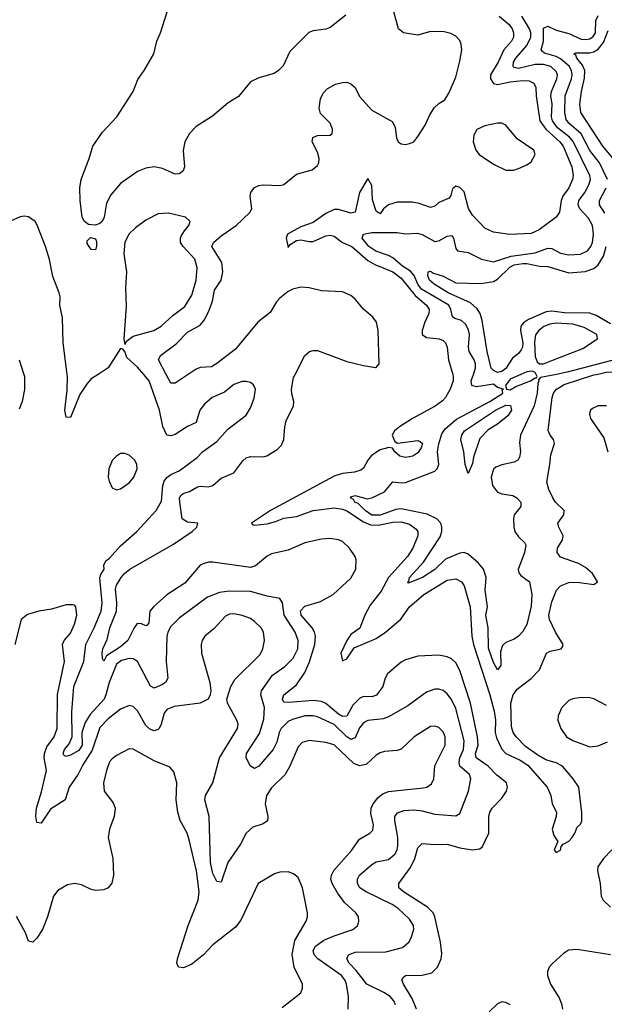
# Model space of a CAD drawing. Header units: inches. Extents: x 1694797 to 1849917, y 907313 to 1017959.
# Tile 491 of 656: x 1775748 to 1778540, y 986993 to 991693. Entities that reach past the tile are written whole.
import ezdxf

# ---------------------------------------------------------------- set-up
doc = ezdxf.new("R2010")
doc.units = ezdxf.units.IN
doc.header["$MEASUREMENT"] = 0
doc.layers.add('B7978', color=7, linetype='Continuous')
doc.layers.add('B7979', color=7, linetype='Continuous')

msp = doc.modelspace()

# ---------------------------------------------------------------- linework, layer by layer
at = {"layer": 'B7978', "color": 5}
for points, elevation in [([(1775767.9, 990000), (1775771.1, 989990), (1775771.5, 989928.5), (1775760.2, 989870), (1775745.5, 989834.5)], 640), ([(1777542.3, 986990), (1777534.2, 987010), (1777516.5, 987030), (1777487.1, 987050), (1777406.1, 987090), (1777355.2, 987155.2), (1777321.9, 987190), (1777309.9, 987210.1), (1777318.5, 987230), (1777350, 987241.6), (1777496.9, 987243.1), (1777576.3, 987263.7), (1777607.1, 987290), (1777617.6, 987310), (1777629.8, 987350), (1777628.7, 987370), (1777610, 987400.4), (1777555.9, 987450), (1777527, 987470), (1777402, 987530), (1777371.6, 987550), (1777360.6, 987570), (1777360.6, 987590), (1777370.6, 987610), (1777430, 987660.5), (1777450, 987673), (1777510, 987685.1), (1777538.7, 987710), (1777549.9, 987730.1), (1777554.1, 987750), (1777553.4, 987790), (1777539.6, 987870), (1777539.9, 987890), (1777552.2, 987907.8), (1777581.8, 987918.2), (1777630, 987921.6), (1777670, 987916.8), (1777730, 987900.7), (1777810, 987894), (1777830, 987893.2), (1777850, 987904.2), (1777891.6, 988010), (1777903.1, 988070), (1777896.5, 988090), (1777850, 988129.8), (1777846.2, 988146.1), (1777850.6, 988170), (1777866.7, 988210), (1777870.6, 988250.6), (1777830, 988405.1), (1777810, 988448.7), (1777790, 988475.1), (1777770, 988491.7), (1777750, 988498), (1777730, 988497.4), (1777690, 988482.4), (1777602.2, 988417.8), (1777510, 988365.2), (1777483.5, 988356.5), (1777410, 988347.9), (1777390, 988337), (1777370, 988313), (1777350, 988265.8), (1777330, 988257.5), (1777310, 988270.7), (1777250, 988328.8), (1777170, 988365.4), (1777150, 988370.4), (1777110, 988370.3), (1777050, 988353.5), (1777030, 988342.7), (1776997.2, 988310), (1776987.3, 988290), (1776975.4, 988244.6), (1776958.3, 988210), (1776890, 988129.7), (1776870, 988118.3), (1776850, 988129.6), (1776829.3, 988169.3), (1776831.1, 988190), (1776893.6, 988286.4), (1776913.6, 988353.6), (1776917.7, 988410), (1776899.9, 988470), (1776902.4, 988490), (1776955.9, 988564.1), (1777014.5, 988605.5), (1777053.8, 988646.2), (1777075.5, 988690), (1777078.4, 988730), (1777063.9, 988770), (1777011.6, 988850), (1777002.7, 988910), (1776991, 988931), (1776930, 988941), (1776850, 988963.6), (1776750, 988965.4), (1776701.4, 988958.6), (1776644.1, 988935.9), (1776510, 988836.5), (1776470, 988796.8), (1776455.1, 988770), (1776450.6, 988749.4), (1776446.9, 988630), (1776454.6, 988550), (1776444.5, 988530), (1776430, 988519.1), (1776390, 988501.8), (1776372.4, 988512.4), (1776310, 988628.9), (1776290, 988642.5), (1776270, 988643.2), (1776234.1, 988634.1), (1776210, 988617.4), (1776174.5, 988530), (1776159.9, 988470), (1776150.8, 988450), (1776083.7, 988376.3), (1776061, 988339), (1776045.4, 988290), (1776046.4, 988230), (1776030, 988205.4), (1775990, 988182.9), (1775970, 988176), (1775960.9, 988180.9), (1775955.1, 988190), (1775962.3, 988210), (1775983.8, 988236.2), (1775999.2, 988270), (1775997.1, 988390), (1776005.9, 988510), (1776054.7, 988630), (1776063.8, 988710), (1776104.3, 988790), (1776136.6, 988870), (1776142.3, 988910), (1776131.1, 989028.9), (1776135.2, 989044.8), (1776151.6, 989070), (1776149.5, 989090), (1776159.7, 989110), (1776177.3, 989122.7), (1776230, 989182), (1776307.1, 989250), (1776400.2, 989350), (1776425.1, 989394.9), (1776432, 989470), (1776437.8, 989490), (1776450, 989508.1), (1776470, 989522.5), (1776510, 989539.3), (1776595.9, 989604.1), (1776621.6, 989630), (1776690, 989678.9), (1776741.6, 989738.4), (1776830, 989805.5), (1776850, 989840.7), (1776867.2, 989887.2), (1776873.5, 989930), (1776865.1, 989950), (1776850, 989961.3), (1776830, 989966.6), (1776810, 989966.3), (1776770, 989951.1), (1776725.3, 989914.7), (1776667.3, 989890), (1776630, 989858), (1776608, 989830), (1776590.4, 989769.6), (1776550, 989751.6), (1776490, 989713), (1776470, 989706.3), (1776450, 989709.6), (1776430.8, 989750.8), (1776415.3, 989830), (1776366.4, 989970), (1776340.2, 990000)], 640), ([(1776122.3, 990000), (1776090, 989978.4), (1776070, 989956.2), (1776035.8, 989904.2), (1775990, 989794), (1775970, 989795.3), (1775963, 989830), (1775974.9, 989925.1), (1775976.5, 989990), (1775975.2, 990000)], 640), ([(1777642.4, 986970), (1777621.6, 987021.5), (1777580.3, 987090), (1777572.6, 987110), (1777578.9, 987121.1), (1777590, 987130.9), (1777670, 987132.5), (1777716, 987144), (1777743.7, 987170), (1777761.1, 987210), (1777763.9, 987236.1), (1777757.7, 987290), (1777731.1, 987410), (1777722.3, 987430), (1777696.2, 987456.2), (1777580.7, 987530), (1777559.3, 987550), (1777558.7, 987570), (1777614.2, 987645.8), (1777634.9, 987690), (1777650, 987740.4), (1777670, 987761.5), (1777730, 987755.5), (1777790, 987758.3), (1777850, 987740.8), (1777910, 987731.2), (1777944.3, 987735.7), (1777956.5, 987743.5), (1777988.5, 987810), (1777988.3, 987890), (1777992.8, 987910), (1778004.2, 987930), (1778050, 987976.8), (1778073, 988010), (1778078.3, 988030), (1778072.6, 988050), (1778026.3, 988086.3), (1777984.7, 988130), (1777927.5, 988170), (1777924, 988190), (1777936.7, 988230), (1777933.7, 988270), (1777900.3, 988430), (1777850, 988586.3), (1777830, 988622.7), (1777810, 988643), (1777790, 988651.9), (1777750, 988659.8), (1777650, 988654.5), (1777590, 988636.8), (1777570, 988627), (1777504.7, 988570), (1777493.8, 988550), (1777481.8, 988510), (1777451.2, 988468.8), (1777430, 988461.1), (1777390, 988462.5), (1777370, 988452.9), (1777338.2, 988421.8), (1777310, 988369.2), (1777290, 988366.9), (1777270, 988378.1), (1777210, 988429.5), (1777190, 988439), (1777150, 988444.1), (1777033.4, 988433.4), (1777010, 988435.1), (1777002.3, 988450), (1777009.3, 988470), (1777070, 988517.6), (1777110, 988576.6), (1777132.5, 988627.5), (1777158.2, 988710), (1777161.3, 988750), (1777156, 988770), (1777144.6, 988790), (1777092.7, 988850), (1777089.1, 988870.9), (1777110, 988893), (1777184, 988916), (1777245, 988950), (1777330, 989027.8), (1777352.9, 989070), (1777355.4, 989115.4), (1777350.4, 989130.4), (1777322.9, 989170), (1777290, 989201.7), (1777270, 989211.1), (1777230, 989216.8), (1777190, 989213.3), (1777110, 989195.7), (1777030, 989161.4), (1776950, 989142.9), (1776930, 989132.7), (1776873.9, 989086.1), (1776850, 989077.9), (1776670, 989103.2), (1776650, 989103.4), (1776623.6, 989096.4), (1776610, 989089.1), (1776536.9, 989003.1), (1776450, 988947.6), (1776387.3, 988890), (1776370.2, 988870), (1776365.4, 988814.6), (1776357.1, 988802.9), (1776350, 988799.2), (1776330, 988809.1), (1776309.4, 988810.6), (1776294.3, 988790), (1776264, 988730), (1776230, 988699.5), (1776162.8, 988657.2), (1776150, 988631.8), (1776143.8, 988643.8), (1776141.3, 988670), (1776145.5, 988690), (1776166.2, 988733.8), (1776178.4, 988790), (1776209.6, 988870), (1776211.2, 988908.8), (1776205.7, 988974.3), (1776210, 988994), (1776232.3, 989030), (1776248.7, 989050), (1776274.1, 989070), (1776481.9, 989190), (1776572.3, 989250), (1776594.2, 989270), (1776599.3, 989290), (1776550, 989295.4), (1776524.5, 989310), (1776512.2, 989390), (1776511.7, 989410), (1776517.6, 989422.4), (1776527.9, 989432.1), (1776558.4, 989441.6), (1776597.3, 989462.7), (1776610, 989466.2), (1776650, 989462.7), (1776670, 989469.5), (1776710, 989503.9), (1776770.4, 989529.6), (1776813, 989587), (1776830, 989602), (1776850, 989608.4), (1776910, 989607), (1776928.6, 989611.4), (1776978.1, 989641.9), (1776997.9, 989662.1), (1777008.8, 989690), (1777013.9, 989750), (1777021.3, 989778.7), (1777055.3, 989850), (1777057.1, 989870), (1777047.5, 989907.5), (1777046.5, 989930), (1777055.6, 989984.4), (1777063.6, 990000)], 620), ([(1776552.6, 990000), (1776490, 989957.7), (1776470, 989958.7), (1776448, 990000)], 620), ([(1777815.7, 990000), (1777818.7, 989990), (1777817.5, 989970), (1777804.3, 989930), (1777781.8, 989890), (1777766.4, 989873.6), (1777732.1, 989847.9), (1777624.1, 989790), (1777561.2, 989750), (1777538.3, 989730), (1777527.3, 989710), (1777539.3, 989679.3), (1777551.9, 989671.9), (1777650, 989683.7), (1777660.3, 989680.3), (1777671.2, 989670), (1777666, 989650), (1777650, 989624.8), (1777626, 989610), (1777590, 989603.6), (1777562.8, 989610), (1777540.2, 989630), (1777528.1, 989648.1), (1777510.6, 989650.6), (1777470, 989640.5), (1777427.7, 989612.3), (1777409.9, 989590), (1777390, 989553.1), (1777377.1, 989542.9), (1777346.4, 989533.6), (1777290, 989527.2), (1777250, 989513.6), (1776945.3, 989350), (1776854.2, 989290), (1776862, 989282), (1776870, 989281.1), (1776930, 989286.8), (1776970, 989297.3), (1777010, 989314.4), (1777070, 989321.6), (1777149.4, 989350.6), (1777250, 989363.6), (1777290, 989356.8), (1777310, 989348.7), (1777390, 989296.3), (1777422.6, 989282.6), (1777459.6, 989280.4), (1777530, 989295.3), (1777570, 989295.5), (1777610, 989284.9), (1777641.9, 989261.9), (1777649.2, 989250), (1777649.9, 989230), (1777625, 989170), (1777600.1, 989130), (1777509.5, 989030), (1777474, 988966), (1777420.9, 988899.1), (1777395.4, 988850), (1777372, 988788), (1777330, 988757.9), (1777310.5, 988730), (1777281.6, 988670), (1777290, 988633.3), (1777310, 988642.3), (1777345.6, 988694.4), (1777450, 988740.1), (1777495, 988770), (1777567.9, 988832.1), (1777609.1, 988890), (1777677.6, 988950), (1777790, 989018), (1777830, 989023.4), (1777858, 989010), (1777871.3, 988991.3), (1777898.6, 988890), (1777907.4, 988750), (1777914.7, 988710), (1777993.2, 988470), (1778013.2, 988393.2), (1778020.4, 988350), (1778018.9, 988290), (1778024.5, 988264.5), (1778050, 988211.2), (1778069.5, 988190), (1778138.7, 988158.8), (1778174.7, 988134.7), (1778266.8, 988030), (1778283.9, 987990), (1778291.5, 987950), (1778311.8, 987910), (1778309.7, 987890), (1778290.8, 987830), (1778299.5, 987799.5), (1778318.4, 987770), (1778300.9, 987730), (1778310, 987717.2), (1778330, 987729.4), (1778334.1, 987745.9), (1778343, 987757), (1778370, 987772.3), (1778386.7, 987790), (1778399.6, 987810), (1778410, 987839), (1778426.2, 987853.8), (1778432.6, 987867.4), (1778432.4, 987907.6), (1778417.4, 988030), (1778391.9, 988070), (1778340.7, 988130), (1778310, 988145.2), (1778260.6, 988160.6), (1778222, 988182), (1778164, 988224), (1778118.7, 988270), (1778104.9, 988290), (1778097.1, 988317.1), (1778093.5, 988430), (1778104.6, 988470), (1778123.2, 988496.8), (1778191.3, 988548.7), (1778230.1, 988590), (1778264.5, 988670), (1778281.4, 988678.6), (1778333.4, 988690), (1778339.8, 988700.2), (1778343, 988710), (1778306.5, 988770), (1778278.8, 988830), (1778275.2, 988850), (1778290, 988914.7), (1778311.5, 988970), (1778330, 988991), (1778370, 989006.1), (1778410, 989007.6), (1778490, 988997.6), (1778507.2, 989010), (1778483.5, 989050), (1778450, 989078.8), (1778416.9, 989096.9), (1778330, 989127.5), (1778315.2, 989150), (1778316.8, 989170), (1778340.7, 989210), (1778343.2, 989230), (1778322, 989270), (1778318.2, 989290), (1778347.2, 989330), (1778348.1, 989350), (1778307.5, 989390), (1778293.7, 989410), (1778274.5, 989450), (1778265.4, 989485.4), (1778280.4, 989570), (1778283.8, 989616.2), (1778301.6, 989670), (1778296.6, 989690), (1778281.3, 989710), (1778272.3, 989732.3), (1778290.1, 989890.1), (1778297.2, 989910), (1778312.1, 989930), (1778348.8, 989951.2), (1778490, 989997.2), (1778502.4, 990000)], 580), ([(1778311.6, 990000), (1778234.9, 989985.1), (1778225.4, 989974.6), (1778227.9, 989967.9), (1778223, 989957), (1778218.9, 989910), (1778205.2, 989850), (1778139.8, 989710), (1778134.4, 989674.4), (1778138.8, 989630), (1778135.3, 989604.7), (1778127, 989590), (1778110, 989580.7), (1778050, 989568.5), (1778022.4, 989557.6), (1778010, 989547.1), (1777998.8, 989510), (1778005.8, 989470), (1778030, 989437.8), (1778050, 989430.1), (1778102.6, 989422.6), (1778122.7, 989410), (1778141.5, 989390), (1778141.6, 989370), (1778110.1, 989330), (1778105.9, 989310), (1778107.8, 989270), (1778113.3, 989250), (1778130, 989224.1), (1778158.2, 989198.2), (1778164.7, 989184.7), (1778158.6, 989150), (1778129.1, 989069.1), (1778132.2, 989052.2), (1778140.4, 989040.4), (1778182, 989010), (1778194.5, 988950), (1778190, 988894), (1778170, 988806.6), (1778150, 988772), (1778130, 988749.7), (1778110, 988735.6), (1778070, 988719.5), (1778054, 988706), (1778044.4, 988675.6), (1778044.9, 988610), (1778030, 988589.6), (1778010, 988624.2), (1777987, 988693), (1777985.1, 988790), (1777974.7, 988850), (1777981.4, 988890), (1777970.6, 988970), (1777975.3, 989030), (1777962.2, 989070), (1777939.3, 989099.3), (1777890, 989142.4), (1777870, 989149.3), (1777850, 989146.7), (1777782.1, 989117.9), (1777730, 989069.4), (1777671.8, 989030), (1777603.9, 989003.9), (1777602, 989010), (1777606.5, 989013.5), (1777609, 989030), (1777675.9, 989104.1), (1777755.9, 989224.1), (1777764.1, 989250), (1777764.7, 989270), (1777758.4, 989290), (1777740.3, 989310), (1777693.4, 989333.4), (1777570, 989358.7), (1777544.2, 989355.8), (1777470, 989327.9), (1777430, 989327.7), (1777397.3, 989350), (1777363.6, 989383.6), (1777348.9, 989390), (1777342.6, 989402.6), (1777327.8, 989410), (1777330, 989414.8), (1777350, 989422), (1777406.8, 989406.8), (1777430, 989411.1), (1777490, 989438.8), (1777530, 989487.7), (1777570, 989482.2), (1777590, 989484.2), (1777730, 989537.7), (1777742.3, 989550), (1777749.2, 989570), (1777743.1, 989630), (1777749.1, 989669.1), (1777764.3, 989715.7), (1777779.7, 989740.3), (1777834.3, 989785.7), (1777992.7, 989870), (1778055.3, 989910), (1778052.3, 989927.7), (1778058, 989930), (1778030, 989936.8), (1778010, 989952.7), (1777930, 989939.9), (1777906.8, 989946.8), (1777904.5, 989970), (1777914.4, 990000)], 560), ([(1778141.9, 990000), (1778090, 989976.6), (1778067.5, 989947.5), (1778072.2, 989930), (1778090, 989925.7), (1778117.5, 989942.5), (1778187, 989970), (1778210, 989984), (1778216.5, 989983.5), (1778219, 989990), (1778214, 990000)], 560), ([(1778550, 989850.4), (1778510.1, 989849.9), (1778482.9, 989837.2), (1778474.3, 989830), (1778468.6, 989811.4), (1778473.8, 989790), (1778537.8, 989697.8), (1778556.3, 989630)], 620), ([(1777317.2, 986970), (1777318.8, 987030), (1777309.1, 987090), (1777300.5, 987110), (1777284.9, 987130), (1777171.3, 987210), (1777153.6, 987230), (1777149.9, 987250), (1777160.2, 987270), (1777201, 987299), (1777250, 987320.4), (1777339.6, 987350), (1777363.5, 987370), (1777368.3, 987390), (1777365.4, 987410), (1777354, 987430), (1777298.5, 987478.5), (1777265.8, 987525.8), (1777240.2, 987570), (1777233.7, 987590), (1777236.8, 987610), (1777248.8, 987631.2), (1777332.8, 987727.2), (1777370, 987781.6), (1777420.5, 987810), (1777435, 987825), (1777438, 987850), (1777424.6, 987904.6), (1777426.8, 987930), (1777435.3, 987950), (1777459.4, 987980.6), (1777482.3, 987997.7), (1777510, 988008.6), (1777674.1, 988025.9), (1777691.8, 988030), (1777714.6, 988045.4), (1777725, 988070), (1777731, 988131), (1777780.5, 988230), (1777779.6, 988270), (1777770, 988293.8), (1777750, 988314.6), (1777730, 988321.4), (1777710, 988319.8), (1777631.7, 988270), (1777570, 988211), (1777550, 988204.2), (1777490, 988200.4), (1777470, 988193.7), (1777450, 988181.7), (1777402.1, 988137.9), (1777370, 988131), (1777343.4, 988143.4), (1777250, 988231.8), (1777210, 988243.7), (1777130, 988252.4), (1777097, 988243), (1777077.7, 988222.3), (1777037.8, 988130), (1777015.2, 988090), (1776950, 988026), (1776927.1, 987990), (1776921, 987950), (1776933.7, 987890), (1776930.9, 987869.1), (1776910, 987854.8), (1776861, 987839), (1776830, 987810.9), (1776801.8, 987758.2), (1776741.4, 987670), (1776710, 987576.9), (1776690, 987578.9), (1776670, 987618), (1776658.5, 987670), (1776653, 987890), (1776631.6, 987970), (1776635.8, 987990), (1776670.4, 988050), (1776702.7, 988170), (1776788.6, 988310), (1776790.9, 988330), (1776785.1, 988350), (1776739.7, 988430), (1776737.4, 988450), (1776756.4, 988510), (1776776.1, 988543.9), (1776896.7, 988663.4), (1776909.8, 988690), (1776916.8, 988730), (1776911.6, 988770), (1776901.8, 988790), (1776870, 988821.1), (1776850, 988834.1), (1776810, 988849.8), (1776770, 988856.8), (1776750, 988855), (1776730, 988846.4), (1776674.6, 988785.4), (1776632.8, 988750), (1776619.6, 988730), (1776613.8, 988710), (1776616.9, 988670), (1776656.5, 988530), (1776660.3, 988490), (1776657.6, 988470), (1776648.5, 988450), (1776610.1, 988429.9), (1776485.8, 988414.2), (1776450, 988400.8), (1776437.5, 988382.5), (1776423.9, 988330), (1776414.3, 988310), (1776410, 988304.5), (1776390, 988298.3), (1776370, 988305.9), (1776350, 988324.2), (1776310, 988393.3), (1776290, 988415.1), (1776270, 988419.8), (1776230, 988402.2), (1776170, 988355.8), (1776130, 988314.4), (1776094.2, 988205.8), (1776050, 988137), (1776027.5, 988092.5), (1775984.7, 988030), (1775964.9, 987970), (1775894.9, 987925.1), (1775850, 987858), (1775830, 987861.2), (1775825.5, 987890), (1775828.6, 987930), (1775852.5, 988007.5), (1775875.8, 988110), (1775864.6, 988170), (1775866.6, 988190), (1775877.8, 988222.2), (1775912.1, 988270), (1775927, 988310), (1775928, 988472), (1775961.8, 988630), (1775952.1, 988710), (1775959.7, 988730), (1775990, 988765.3), (1776010, 988807.7), (1776020.4, 988850), (1776016.3, 988890), (1776010, 988898.4), (1776000.5, 988900.5), (1775970, 988899.8), (1775900.2, 988879.8), (1775838.8, 988870), (1775785.7, 988854.3), (1775754.9, 988830), (1775724.7, 988710)], 660), ([(1778550, 988419.9), (1778490, 988451.4), (1778470, 988456.8), (1778430, 988458), (1778390, 988451.3), (1778370, 988442.9), (1778337.7, 988410), (1778318.8, 988370), (1778318.6, 988350), (1778332.3, 988310), (1778359.1, 988270), (1778390, 988252), (1778470, 988221.6), (1778510, 988226.6), (1778554.6, 988245.4)], 620), ([(1777002, 986978), (1777090, 987048.2), (1777098.9, 987070), (1777099.1, 987090), (1777059.2, 987170), (1777048.7, 987231.3), (1777062.1, 987297.9), (1777115.5, 987390), (1777121.8, 987410), (1777121.8, 987430), (1777099.3, 987550), (1777078.2, 987598.2), (1777056.2, 987616.2), (1777030, 987625.1), (1776990, 987624), (1776964.1, 987615.9), (1776887.4, 987570), (1776804.6, 987395.4), (1776778.7, 987361.3), (1776670, 987276.5), (1776626.2, 987230), (1776570, 987185), (1776530, 987167), (1776506, 987170), (1776497.6, 987190), (1776501, 987210), (1776552.6, 987370), (1776599.6, 987490), (1776604.4, 987530), (1776591.5, 987630), (1776557.9, 987777.9), (1776547.1, 987810), (1776513.8, 987870), (1776502.5, 987910), (1776495.6, 987970), (1776498.2, 988050), (1776483.7, 988103.7), (1776465.2, 988125.2), (1776390, 988156.2), (1776290, 988211.1), (1776270, 988212.4), (1776210, 988180.3), (1776190, 988165.7), (1776177.6, 988150), (1776161.7, 988110), (1776148.4, 988050), (1776151.6, 988010), (1776194.2, 987954.2), (1776203.2, 987930), (1776199.6, 987890), (1776177.3, 987830), (1776170.2, 987790), (1776192.6, 987690), (1776195.6, 987610), (1776187.9, 987572.1), (1776170, 987549.3), (1776150, 987539.5), (1776110, 987537), (1776090, 987541.6), (1776043.3, 987563.3), (1776010, 987569.7), (1775976.9, 987563.1), (1775930, 987536.9), (1775910.1, 987509.9), (1775881.5, 987410), (1775856.5, 987350), (1775830, 987309.6), (1775810, 987289.5), (1775790, 987294), (1775775.2, 987335.2), (1775732.8, 987412.8)], 680), ([(1778576.1, 987730), (1778536.6, 987690), (1778509.4, 987650), (1778508, 987632), (1778520.1, 987570), (1778524.3, 987510), (1778534.1, 987490), (1778570, 987456.2)], 620), ([(1778570, 987229.9), (1778410, 987254.5), (1778368.9, 987251.1), (1778344.8, 987235.2), (1778292.1, 987187.9), (1778277, 987170), (1778269.1, 987150), (1778269.1, 987130), (1778282.3, 987090), (1778323.8, 987023.8), (1778335.8, 986995.8), (1778340.2, 986970)], 620), ([(1778090, 986990.6), (1778070, 987002.5), (1778050, 987004.5), (1778030, 986995.5), (1777990, 986957.7)], 620)]:
    msp.add_lwpolyline(points, dxfattribs=dict(at, elevation=elevation))
for points, elevation in [([(1777890, 989526.6), (1777874.7, 989570), (1777869.7, 989629.7), (1777855.1, 989690), (1777858.7, 989710), (1777872.3, 989730), (1778020.2, 989830), (1778070, 989853), (1778091.9, 989851.9), (1778096.8, 989830), (1778078.5, 989801.5), (1778030, 989762.6), (1777985.3, 989734.7), (1777945.6, 989694.4), (1777915.6, 989604.4), (1777910, 989574)], 540), ([(1776250, 989622), (1776230, 989622), (1776210, 989609.5), (1776190, 989589.3), (1776174, 989550), (1776170.4, 989510), (1776174.9, 989490), (1776190, 989458.8), (1776210, 989448.2), (1776230, 989453), (1776270, 989482.4), (1776293.7, 989510), (1776308.2, 989550), (1776308, 989570), (1776298, 989590), (1776270, 989614.5)], 660)]:
    msp.add_lwpolyline(points, close=True, dxfattribs=dict(at, elevation=elevation))
at = {"layer": 'B7979', "color": 5}
for points, elevation in [([(1777305.2, 991714.8), (1777230, 991656.4), (1777210, 991647.6), (1777150, 991639.7), (1777128.8, 991631.2), (1777038.2, 991541.8), (1777006.8, 991473.2), (1776984.6, 991450), (1776963.2, 991436.8), (1776890, 991416.2), (1776850, 991396.5), (1776792.9, 991327.2), (1776744, 991296), (1776668.2, 991231.8), (1776590, 991182.7), (1776558.5, 991150), (1776536.5, 991110), (1776529, 991069), (1776534.7, 990990), (1776528.2, 990971.8), (1776517.8, 990962.2), (1776510, 990957.2), (1776490, 990956.5), (1776430, 990982.4), (1776390, 990990.6), (1776350, 990984.7), (1776310, 990967.9), (1776228.6, 990911.4), (1776182.4, 990857.6), (1776163, 990817), (1776151.1, 990750), (1776141.1, 990730), (1776130, 990719.7), (1776110, 990712.6), (1776076, 990716), (1776056.9, 990730), (1776045.6, 990750), (1776036.3, 990830), (1776035, 990890), (1776041.5, 990930), (1776080.2, 991030), (1776097.3, 991090), (1776143, 991157), (1776211.8, 991230), (1776289.7, 991350), (1776312.7, 991407.3), (1776342.7, 991450), (1776388.3, 991530), (1776403.1, 991590), (1776421, 991630), (1776453, 991730)], 620), ([(1776448, 990000), (1776410.7, 990070), (1776420.3, 990090), (1776494.8, 990145.2), (1776550, 990202.3), (1776610, 990235.7), (1776630, 990260.6), (1776652.9, 990307.1), (1776669.5, 990350), (1776678.6, 990401.4), (1776709.9, 990450), (1776717.9, 990490), (1776713.5, 990533.5), (1776665.8, 990610), (1776673, 990630), (1776710, 990662), (1776782.4, 990710), (1776846.8, 990773.2), (1776855.8, 990790), (1776847.9, 990850), (1776851.1, 990868.9), (1776868.7, 990891.3), (1776890, 990901.9), (1776910, 990905.4), (1776990, 990901.9), (1777010, 990906.4), (1777070, 990956.5), (1777144.2, 990975.8), (1777170, 990997.1), (1777176.4, 991010), (1777178.2, 991030), (1777170, 991060.5), (1777144.2, 991110), (1777148.2, 991130), (1777170, 991139.7), (1777230, 991141.3), (1777239.8, 991150), (1777241.1, 991158.9), (1777242.3, 991170), (1777230, 991199.8), (1777185.1, 991245.1), (1777178, 991270), (1777184.6, 991315.4), (1777197.8, 991342.2), (1777216.5, 991363.5), (1777255.4, 991384.6), (1777290, 991393.4), (1777310, 991394.6), (1777330, 991387.4), (1777349.4, 991369.4), (1777370, 991325.7), (1777430, 991261.7), (1777527.1, 991207.1), (1777540.8, 991180.8), (1777547.2, 991127.2), (1777554.8, 991110), (1777570, 991100.5), (1777590, 991097.1), (1777610, 991101.6), (1777630, 991110.6), (1777650, 991135.5), (1777684.7, 991190), (1777704.9, 991235.1), (1777728, 991272), (1777750, 991293), (1777779, 991310), (1777797, 991343), (1777830, 991418.8), (1777850, 991494.8), (1777859.8, 991550), (1777856.6, 991576.6), (1777850, 991593.2), (1777830, 991614), (1777806.6, 991626.6), (1777774.5, 991634.5), (1777710, 991636.3), (1777650, 991619.7), (1777581.2, 991630), (1777556.2, 991650), (1777534.5, 991730)], 620), ([(1778554.7, 990930), (1778517.6, 991010), (1778470, 991068.8), (1778428.6, 991148.6), (1778370, 991199.2), (1778357.3, 991217.3), (1778350.6, 991250), (1778353.1, 991330), (1778382.6, 991410), (1778385.9, 991430), (1778383.2, 991450), (1778371.3, 991471.3), (1778330, 991507), (1778310, 991517.9), (1778253.8, 991533.8), (1778242.8, 991542.8), (1778238.5, 991550), (1778249.6, 991590), (1778250, 991653.1), (1778270, 991661.6), (1778310, 991643.4), (1778370, 991627.2), (1778430, 991600.8), (1778450, 991598), (1778470, 991601.5), (1778487.4, 991612.6), (1778497.2, 991630), (1778499.1, 991690), (1778510, 991713.5)], 540), ([(1778038.1, 991710), (1778085.2, 991670), (1778099.4, 991650), (1778106.2, 991630), (1778106.1, 991610), (1778097.1, 991590), (1778059.3, 991550), (1778033.6, 991490), (1777995.8, 991430), (1777995.6, 991410), (1778010, 991388), (1778030, 991383.4), (1778090, 991396.4), (1778150, 991403), (1778180.9, 991400.9), (1778202.8, 991390), (1778212.5, 991370), (1778214.3, 991330), (1778232.4, 991210), (1778260.7, 991170), (1778327.9, 991110), (1778342.9, 991090), (1778384.1, 990990), (1778390.7, 990950), (1778387.4, 990930), (1778370, 990891), (1778342.5, 990850), (1778334.3, 990830), (1778325.7, 990774.3), (1778309.9, 990750.1), (1778228.6, 990690), (1778190, 990673), (1778088, 990668), (1778010, 990678.2), (1777970, 990698.6), (1777910, 990760.5), (1777891.8, 990791.8), (1777870.9, 990870.9), (1777850, 990891.9), (1777830, 990898), (1777814.3, 990885.7), (1777806.5, 990853.5), (1777798.2, 990841.8), (1777750, 990819.7), (1777730, 990802.3), (1777710, 990797.3), (1777655.8, 990815.7), (1777621.5, 990821.5), (1777550, 990821.5), (1777509.6, 990810), (1777486, 990790), (1777470, 990766.4), (1777450, 990778.4), (1777432.5, 990832.5), (1777430, 990902), (1777410, 990935.6), (1777370, 990868.4), (1777350, 990774.2), (1777330, 990769.7), (1777270, 990787.4), (1777250, 990787.3), (1777210, 990768.5), (1777150, 990724.4), (1777090, 990704.3), (1777026.6, 990670), (1777020.2, 990650), (1777030, 990606.2), (1777040, 990620), (1777070, 990639.7), (1777090, 990643), (1777130, 990633.7), (1777150, 990634), (1777210, 990661.6), (1777230, 990664.2), (1777250, 990659.2), (1777289.4, 990629.4), (1777333.4, 990610), (1777410, 990543), (1777444.5, 990524.5), (1777530, 990490.3), (1777570, 990460.1), (1777636.9, 990376.9), (1777691.1, 990330), (1777703.6, 990310), (1777701.8, 990290), (1777682.4, 990250), (1777669.9, 990210), (1777670.6, 990190.6), (1777690, 990176.8), (1777751.8, 990170), (1777770, 990161.8), (1777781.8, 990150), (1777789.2, 990129.2), (1777795.2, 990070), (1777815.7, 990000)], 580), ([(1777914.4, 990000), (1777924.2, 990030), (1777925.4, 990050), (1777918.6, 990070), (1777893.7, 990110), (1777890.8, 990130), (1777896.2, 990190), (1777891.6, 990211.6), (1777877.9, 990237.9), (1777857.5, 990257.5), (1777826.7, 990266.7), (1777814.8, 990274.8), (1777807, 990310), (1777796.9, 990330), (1777667.4, 990407.4), (1777649.5, 990430), (1777632.2, 990472.2), (1777613.5, 990493.5), (1777576.1, 990516.1), (1777530, 990556), (1777510, 990567.7), (1777448.3, 990588.2), (1777415, 990610), (1777382.8, 990650), (1777389.6, 990670), (1777430, 990678), (1777550, 990677.5), (1777590, 990671), (1777645.5, 990674.5), (1777670, 990667.2), (1777730, 990634.8), (1777750, 990637.9), (1777790, 990660.2), (1777810, 990662.3), (1777819.7, 990650), (1777830, 990600.7), (1777838, 990590), (1777890, 990581.1), (1777953.7, 990550), (1778010, 990537.7), (1778095.4, 990564.6), (1778210, 990579.7), (1778270, 990601.8), (1778290, 990601.3), (1778330, 990578.5), (1778370, 990570.6), (1778426.7, 990573.3), (1778459.1, 990590), (1778475.4, 990610), (1778483.6, 990630), (1778488.9, 990670), (1778483.7, 990710), (1778465, 990745), (1778423.2, 990790), (1778415.2, 990810), (1778417.5, 990830), (1778448, 990870), (1778468.1, 990910), (1778473.1, 990930), (1778471.1, 990950), (1778391.2, 991111.2), (1778373.1, 991133.1), (1778316.6, 991176.6), (1778292.1, 991210), (1778287.3, 991230), (1778290.9, 991290), (1778285.2, 991330), (1778286.9, 991350), (1778313.9, 991410), (1778315.7, 991430), (1778310, 991446), (1778284.6, 991470), (1778250, 991479.8), (1778210, 991479.3), (1778130, 991460.3), (1778110, 991464.3), (1778105, 991470), (1778106.9, 991490), (1778117, 991510), (1778169.2, 991570), (1778188.6, 991610), (1778189.2, 991630), (1778183, 991650), (1778145.9, 991710)], 560), ([(1778582.1, 991030), (1778532.3, 991090), (1778428.5, 991250), (1778423.2, 991290), (1778430.9, 991350.9), (1778445.6, 991414.4), (1778446.4, 991450), (1778436.3, 991476.3), (1778408.8, 991510), (1778404.1, 991524.1), (1778394.7, 991530), (1778404.5, 991535.5), (1778470, 991534.3), (1778490, 991539.9), (1778510, 991552.6), (1778536.3, 991583.7), (1778559, 991641)], 520), ([(1778542.6, 990770), (1778517.5, 990810), (1778516.7, 990830), (1778548.2, 990890)], 540), ([(1775975.2, 990000), (1775956.1, 990150), (1775952.8, 990270), (1775939.1, 990330), (1775941, 990370), (1775936.4, 990390), (1775906.8, 990466.8), (1775890, 990548.7), (1775871.8, 990610), (1775832.1, 990712.1), (1775821.2, 990730), (1775790, 990752.3), (1775770, 990756), (1775750, 990752.7), (1775690, 990725.1)], 640), ([(1778570, 990240.8), (1778501, 990281), (1778470, 990292.7), (1778350, 990293.2), (1778290, 990302.4), (1778261.7, 990298.3), (1778177.5, 990262.5), (1778153.2, 990246.8), (1778141.7, 990230), (1778138.8, 990210), (1778150.1, 990150), (1778149.6, 990130), (1778143.2, 990116.8), (1778130, 990099.6), (1778102.1, 990077.9), (1778070, 990027.4), (1778050, 990013.1), (1778030, 990008.9), (1778010, 990017.8), (1777999.9, 990030), (1777980.6, 990110), (1777956.6, 990256.6), (1777946.2, 990290), (1777933, 990313), (1777900.9, 990340.9), (1777794, 990390), (1777728, 990430), (1777704.9, 990450), (1777696.8, 990470), (1777699, 990490), (1777710, 990493.1), (1777723.5, 990483.5), (1777770, 990468.6), (1777830, 990437), (1777950, 990433.3), (1778010, 990444), (1778030, 990454.9), (1778088.1, 990511.9), (1778110, 990522.2), (1778150, 990530), (1778170.3, 990530), (1778230, 990516.7), (1778270, 990514.9), (1778370, 990484.8), (1778448.9, 990491.1), (1778490, 990505.3), (1778510, 990522.9), (1778535.2, 990564.8), (1778549.2, 990610.8)], 540), ([(1777063.6, 990000), (1777110, 990090.2), (1777131.5, 990108.5), (1777150, 990114.5), (1777170, 990113.4), (1777310, 990060.8), (1777390, 990041.7), (1777447, 990033), (1777450, 990033.4), (1777464.5, 990050), (1777460.3, 990210), (1777451.9, 990250), (1777433.8, 990273.8), (1777390, 990311.3), (1777350, 990359.1), (1777330, 990376), (1777290, 990393.5), (1777190, 990398.3), (1777130, 990413.5), (1777090, 990415.6), (1777053, 990407), (1777030, 990396), (1776990, 990364.4), (1776973.8, 990346.1), (1776943.8, 990296.2), (1776885, 990250), (1776778.9, 990121.1), (1776690, 990052.1), (1776663.8, 990036.2), (1776610, 990032.9), (1776590, 990025.3), (1776552.6, 990000)], 620), ([(1776340.2, 990000), (1776310, 990034.6), (1776260, 990080), (1776249.5, 990109.5), (1776240.4, 990120.4), (1776230, 990124), (1776170, 990031.8), (1776122.3, 990000)], 640), ([(1775745.8, 990070), (1775767.9, 990000)], 640), ([(1778843.2, 990000), (1778833.2, 990013.2), (1778813.8, 990030), (1778730, 990067.5), (1778690, 990078.7), (1778650, 990078.4), (1778570, 990064), (1778363.1, 990010), (1778311.6, 990000)], 560), ([(1778214, 990000), (1778209.3, 990009.3), (1778195.1, 990015.1), (1778170, 990012.7), (1778141.9, 990000)], 560), ([(1778502.4, 990000), (1778550.8, 990010.8), (1778592.1, 990012.2), (1778672.5, 990000)], 580)]:
    msp.add_lwpolyline(points, dxfattribs=dict(at, elevation=elevation))
for points, elevation in [([(1778030, 991199.3), (1777970, 991186.4), (1777931.1, 991168.9), (1777917.5, 991142.5), (1777914, 991110), (1777925.7, 991070), (1777941.5, 991050), (1778010, 991002.7), (1778070, 990974.8), (1778105.9, 990974.1), (1778130, 990983.2), (1778170, 991000.3), (1778190, 991014.9), (1778209.8, 991050), (1778203.1, 991070), (1778124.4, 991124.4), (1778070, 991189.7), (1778050, 991198.7)], 620), ([(1776458, 990770), (1776410, 990766.6), (1776350, 990736.4), (1776300.3, 990699.7), (1776270, 990670.9), (1776250, 990631.1), (1776245.1, 990574.9), (1776257.7, 990490), (1776253.2, 990413.2), (1776256.3, 990323.7), (1776244.9, 990170), (1776250, 990142), (1776260.1, 990159.9), (1776290, 990182), (1776388.9, 990208.9), (1776423, 990230), (1776478.6, 990281.4), (1776535.8, 990324.2), (1776570, 990377.6), (1776590.5, 990450), (1776595.8, 990510), (1776584.1, 990550), (1776528.4, 990610), (1776516.1, 990630), (1776515.2, 990650), (1776519.6, 990660.4), (1776534.2, 990685.7), (1776556.2, 990710), (1776562.7, 990730), (1776539, 990750)], 640), ([(1776110, 990594), (1776090, 990596), (1776070, 990624), (1776070, 990638), (1776086.2, 990653.8), (1776110, 990646.8), (1776114.8, 990634.8), (1776115.3, 990610)], 620), ([(1778310, 990245.1), (1778279.8, 990240.2), (1778251.7, 990228.3), (1778226.6, 990210), (1778211.2, 990188.8), (1778206.4, 990153.6), (1778210, 990084.9), (1778219.6, 990059.6), (1778230, 990050.3), (1778250, 990050.2), (1778290, 990065.8), (1778436.7, 990123.3), (1778507.9, 990170), (1778504.1, 990190), (1778443.1, 990223.1), (1778390, 990239.8)], 560)]:
    msp.add_lwpolyline(points, close=True, dxfattribs=dict(at, elevation=elevation))

doc.saveas('drawing.dxf')
